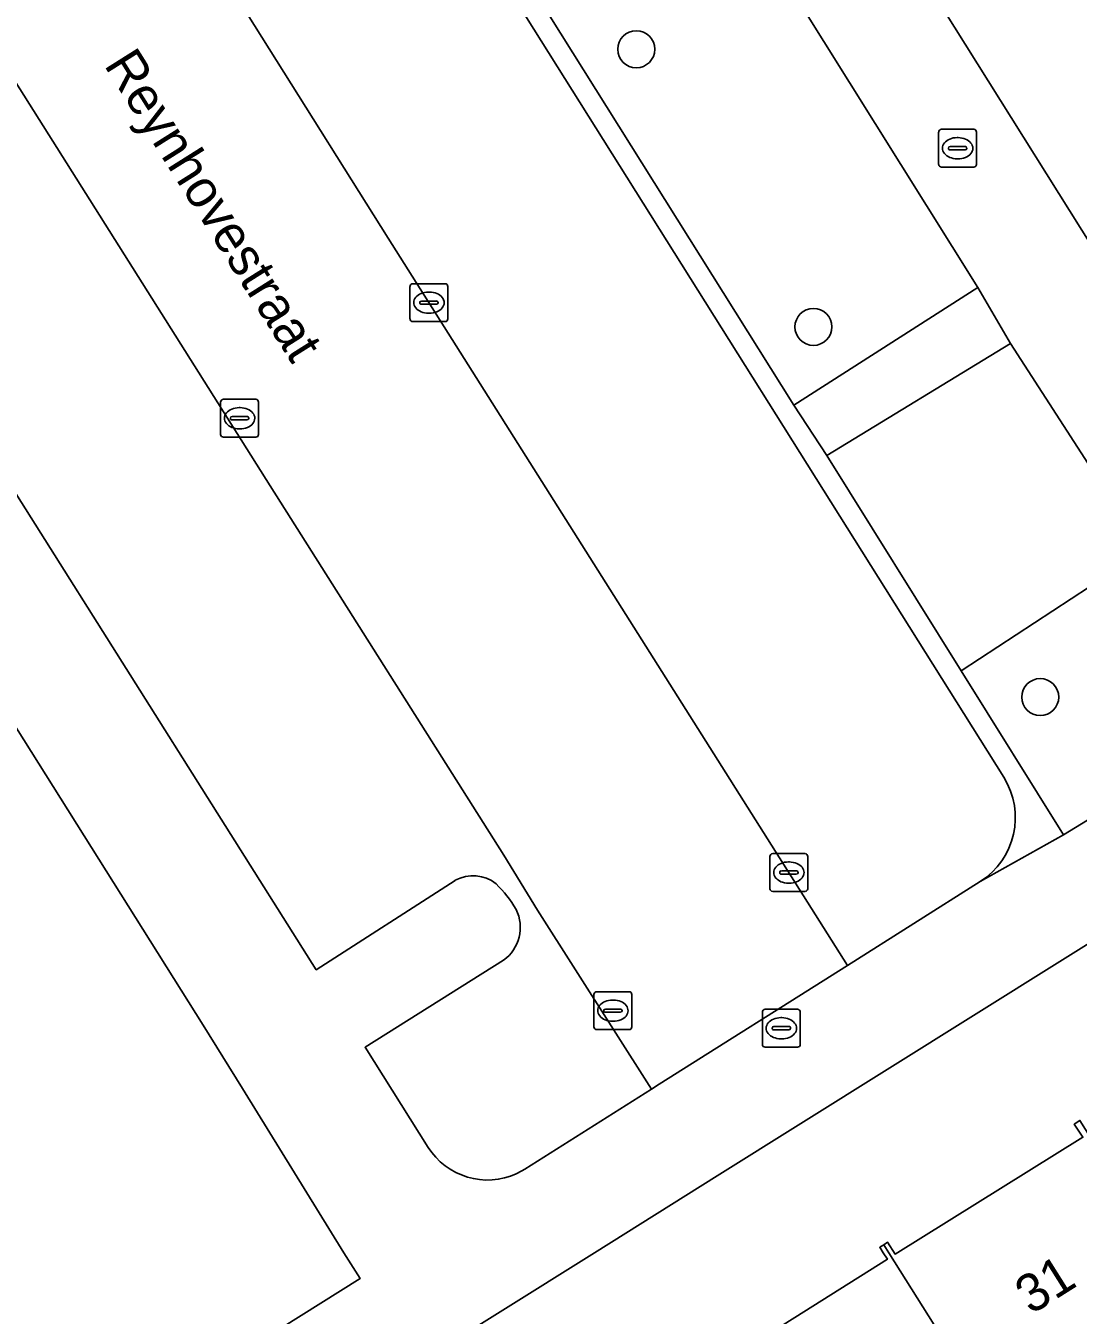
# Model space of a CAD drawing. Extents: x 160077 to 160948, y 386481 to 387498.
# Drawn here: x 160499.86 to 160527.66, y 386748.35 to 386782.41 of the extents above; entities that cross this region are included whole.
import ezdxf

# ---------------------------------------------------------------- set-up
doc = ezdxf.new("R2010")
doc.units = 0
for name, color, linetype in [('IMGEO_Boom', 7, 'Continuous'), ('IMGEO_Brandkraan', 7, 'Continuous'), ('IMGEO_Erf', 7, 'Continuous'), ('IMGEO_Groenvoorziening', 7, 'Continuous'), ('IMGEO_Kolk', 7, 'Continuous'), ('IMGEO_Openbare_ruimte_label', 7, 'Continuous'), ('IMGEO_Pand', 7, 'Continuous'), ('IMGEO_Pand_nummerreeks', 7, 'Continuous'), ('IMGEO_Parkeervlak_open', 7, 'Continuous'), ('IMGEO_Rijbaan_lokaal_open', 7, 'Continuous'), ('IMGEO_Rioolput', 7, 'Continuous'), ('IMGEO_Voetpad_open', 7, 'Continuous')]:
    doc.layers.add(name, color=color, linetype=linetype)

msp = doc.modelspace()

# ---------------------------------------------------------------- linework, layer by layer
at = {"layer": 'IMGEO_Boom'}
for centre in [(160515.986, 386781.791), (160520.664, 386774.457), (160526.655, 386764.678)]:
    msp.add_circle(centre, 0.489, dxfattribs=at)
at = {"layer": 'IMGEO_Brandkraan'}
for p, q in [((160523.972, 386778.751), (160523.972, 386779.603)), ((160524.047, 386779.677), (160524.899, 386779.677)), ((160524.46, 386779.457), (160524.485, 386779.457)), ((160524.973, 386779.603), (160524.973, 386778.751)), ((160524.231, 386779.171), (160524.231, 386779.183)), ((160524.669, 386779.134), (160524.271, 386779.134)), ((160524.274, 386779.22), (160524.672, 386779.22)), ((160524.715, 386779.183), (160524.715, 386779.171)), ((160524.483, 386778.897), (160524.458, 386778.897)), ((160524.899, 386778.677), (160524.047, 386778.677))]:
    msp.add_line(p, q, dxfattribs=at)
for points in [[(160523.972, 386778.751), (160523.972, 386779.603)], [(160524.047, 386779.677), (160524.899, 386779.677)], [(160524.973, 386779.603), (160524.973, 386778.751)], [(160524.899, 386778.677), (160524.047, 386778.677)]]:
    msp.add_lwpolyline(points, dxfattribs=at)
for centre, radius, start, end in [((160524.049, 386779.601), 0.0765, 91.552, 178.448), ((160524.049, 386779.601), 0.0765, 91.552, 178.448), ((160524.897, 386779.601), 0.0765, 1.552, 88.448), ((160524.897, 386779.601), 0.0765, 1.552, 88.448), ((160524.271, 386779.18), 0.0403, 85.8775, 175.7526), ((160524.268, 386779.17), 0.0366, 178.938, 274.7102), ((160524.672, 386779.177), 0.043, 264.8664, 352.4533), ((160524.676, 386779.182), 0.0386, 1.7309, 96.639), ((160524.049, 386778.753), 0.0765, 181.552, 268.448), ((160524.049, 386778.753), 0.0765, 181.552, 268.448), ((160524.897, 386778.753), 0.0765, 271.552, 358.448), ((160524.897, 386778.753), 0.0765, 271.552, 358.448)]:
    msp.add_arc(centre, radius, start, end, dxfattribs=at)
for centre, major_axis, ratio, start_param, end_param in [((160524.459, 386779.177), (-0.387, 0.002), 0.722429, 4.712389, 7.853982), ((160524.484, 386779.177), (-0.39, 0.002), 0.717154, 1.570796, 4.712389)]:
    msp.add_ellipse(centre, major_axis=major_axis, ratio=ratio, start_param=start_param, end_param=end_param, dxfattribs=at)
at = {"layer": 'IMGEO_Erf'}
for points in [[(160500, 386821.271), (160533.22, 386768.294), (160538.386, 386771.533), (160538.214, 386771.807), (160538.493, 386771.982), (160535.486, 386776.768), (160535.16, 386776.563), (160535.068, 386776.709), (160534.978, 386776.853), (160535.293, 386777.051), (160532.175, 386782.013), (160531.872, 386781.823), (160531.793, 386781.949), (160531.715, 386782.072), (160532.022, 386782.265), (160528.872, 386787.278)], [(160555.172, 386747.937), (160553.584, 386750.468), (160551.995, 386752.999), (160550.407, 386755.529), (160548.818, 386758.06), (160547.23, 386760.591), (160545.641, 386763.122), (160540.613, 386771.134), (160534.032, 386766.999), (160536.292, 386763.395), (160518.121, 386752.027), (160514.882, 386750), (160500, 386740.689)], [(160517.652, 386746.7), (160522.617, 386749.826), (160522.507, 386750), (160522.416, 386750.145), (160522.52, 386750.211), (160522.623, 386750.276), (160522.82, 386749.964), (160527.782, 386753.05), (160527.555, 386753.396), (160527.701, 386753.494)]]:
    msp.add_lwpolyline(points, dxfattribs=at)
at = {"layer": 'IMGEO_Groenvoorziening'}
for points in [[(160473.964, 386804.652), (160468.251, 386802.396), (160469.206, 386800.085), (160466.311, 386798.888), (160466.094, 386798.798), (160486.656, 386750.116), (160488.153, 386750.743), (160488.464, 386750), (160490.502, 386745.141), (160489.121, 386744.524), (160491.592, 386738.604), (160497.159, 386742.086), (160500, 386743.867), (160508.689, 386749.315), (160508.266, 386750), (160505.586, 386754.336), (160504.545, 386756.01), (160500, 386763.239)], [(160520.143, 386772.386), (160525.003, 386775.498), (160512.129, 386796.086), (160507.211, 386793.022)], [(160529.409, 386768.538), (160525.866, 386774.021), (160521.015, 386771.06), (160524.568, 386765.372)]]:
    msp.add_lwpolyline(points, close=True, dxfattribs=at)
msp.add_lwpolyline([(160530.848, 386766.312), (160529.409, 386768.538), (160524.568, 386765.372), (160527.273, 386761.043), (160530.03, 386762.727)], dxfattribs=at)
at = {"layer": 'IMGEO_Kolk'}
for p, q in [((160510.009, 386774.672), (160510.009, 386775.524)), ((160510.084, 386775.598), (160510.936, 386775.598)), ((160510.497, 386775.378), (160510.522, 386775.378)), ((160511.01, 386775.524), (160511.01, 386774.672)), ((160510.268, 386775.092), (160510.268, 386775.104)), ((160510.706, 386775.055), (160510.308, 386775.055)), ((160510.311, 386775.141), (160510.709, 386775.141)), ((160510.752, 386775.104), (160510.752, 386775.092)), ((160510.52, 386774.818), (160510.495, 386774.818)), ((160510.936, 386774.598), (160510.084, 386774.598)), ((160505.008, 386771.618), (160505.008, 386772.47)), ((160505.083, 386772.544), (160505.935, 386772.544)), ((160505.496, 386772.324), (160505.521, 386772.324)), ((160506.009, 386772.47), (160506.009, 386771.618)), ((160505.267, 386772.038), (160505.267, 386772.05)), ((160505.705, 386772.001), (160505.307, 386772.001)), ((160505.31, 386772.087), (160505.708, 386772.087)), ((160505.751, 386772.05), (160505.751, 386772.038)), ((160505.519, 386771.764), (160505.494, 386771.764)), ((160505.935, 386771.544), (160505.083, 386771.544)), ((160519.515, 386759.617), (160519.515, 386760.469)), ((160519.59, 386760.543), (160520.442, 386760.543)), ((160520.516, 386760.469), (160520.516, 386759.617)), ((160519.774, 386760.037), (160519.774, 386760.049)), ((160519.817, 386760.086), (160520.215, 386760.086)), ((160520.003, 386760.323), (160520.028, 386760.323)), ((160520.258, 386760.049), (160520.258, 386760.037)), ((160520.212, 386760), (160519.814, 386760)), ((160520.026, 386759.763), (160520.001, 386759.763)), ((160520.442, 386759.543), (160519.59, 386759.543)), ((160514.868, 386755.968), (160514.868, 386756.82)), ((160514.943, 386756.894), (160515.795, 386756.894)), ((160515.356, 386756.674), (160515.381, 386756.674)), ((160515.869, 386756.82), (160515.869, 386755.968)), ((160515.127, 386756.388), (160515.127, 386756.4)), ((160515.565, 386756.351), (160515.167, 386756.351)), ((160515.17, 386756.437), (160515.568, 386756.437)), ((160515.611, 386756.4), (160515.611, 386756.388)), ((160515.379, 386756.114), (160515.354, 386756.114)), ((160515.795, 386755.894), (160514.943, 386755.894))]:
    msp.add_line(p, q, dxfattribs=at)
for points in [[(160510.009, 386774.672), (160510.009, 386775.524)], [(160510.084, 386775.598), (160510.936, 386775.598)], [(160511.01, 386775.524), (160511.01, 386774.672)], [(160510.936, 386774.598), (160510.084, 386774.598)], [(160505.008, 386771.618), (160505.008, 386772.47)], [(160505.083, 386772.544), (160505.935, 386772.544)], [(160506.009, 386772.47), (160506.009, 386771.618)], [(160505.935, 386771.544), (160505.083, 386771.544)], [(160519.515, 386759.617), (160519.515, 386760.469)], [(160519.59, 386760.543), (160520.442, 386760.543)], [(160520.516, 386760.469), (160520.516, 386759.617)], [(160520.442, 386759.543), (160519.59, 386759.543)], [(160514.868, 386755.968), (160514.868, 386756.82)], [(160514.943, 386756.894), (160515.795, 386756.894)], [(160515.869, 386756.82), (160515.869, 386755.968)], [(160515.795, 386755.894), (160514.943, 386755.894)]]:
    msp.add_lwpolyline(points, dxfattribs=at)
for centre, radius, start, end in [((160510.086, 386775.522), 0.0765, 91.552, 178.448), ((160510.086, 386775.522), 0.0765, 91.552, 178.448), ((160510.934, 386775.522), 0.0765, 1.552, 88.448), ((160510.934, 386775.522), 0.0765, 1.552, 88.448), ((160510.308, 386775.101), 0.0403, 85.8775, 175.7526), ((160510.305, 386775.091), 0.0366, 178.938, 274.7102), ((160510.709, 386775.098), 0.043, 264.8664, 352.4533), ((160510.713, 386775.103), 0.0386, 1.7309, 96.639), ((160510.086, 386774.674), 0.0765, 181.552, 268.448), ((160510.086, 386774.674), 0.0765, 181.552, 268.448), ((160510.934, 386774.674), 0.0765, 271.552, 358.448), ((160510.934, 386774.674), 0.0765, 271.552, 358.448), ((160505.085, 386772.468), 0.0765, 91.552, 178.448), ((160505.085, 386772.468), 0.0765, 91.552, 178.448), ((160505.933, 386772.468), 0.0765, 1.552, 88.448), ((160505.933, 386772.468), 0.0765, 1.552, 88.448), ((160505.307, 386772.047), 0.0403, 85.8775, 175.7526), ((160505.304, 386772.037), 0.0366, 178.938, 274.7102), ((160505.708, 386772.044), 0.043, 264.8664, 352.4533), ((160505.712, 386772.049), 0.0386, 1.7309, 96.639), ((160505.085, 386771.62), 0.0765, 181.552, 268.448), ((160505.085, 386771.62), 0.0765, 181.552, 268.448), ((160505.933, 386771.62), 0.0765, 271.552, 358.448), ((160505.933, 386771.62), 0.0765, 271.552, 358.448), ((160519.592, 386760.467), 0.0765, 91.552, 178.448), ((160519.592, 386760.467), 0.0765, 91.552, 178.448), ((160520.44, 386760.467), 0.0765, 1.552, 88.448), ((160520.44, 386760.467), 0.0765, 1.552, 88.448), ((160519.814, 386760.046), 0.0403, 85.8775, 175.7526), ((160519.811, 386760.036), 0.0366, 178.938, 274.7102), ((160520.215, 386760.043), 0.043, 264.8664, 352.4533), ((160520.219, 386760.048), 0.0386, 1.7309, 96.639), ((160519.592, 386759.619), 0.0765, 181.552, 268.448), ((160519.592, 386759.619), 0.0765, 181.552, 268.448), ((160520.44, 386759.619), 0.0765, 271.552, 358.448), ((160520.44, 386759.619), 0.0765, 271.552, 358.448), ((160514.945, 386756.818), 0.0765, 91.552, 178.448), ((160514.945, 386756.818), 0.0765, 91.552, 178.448), ((160515.793, 386756.818), 0.0765, 1.552, 88.448), ((160515.793, 386756.818), 0.0765, 1.552, 88.448), ((160515.167, 386756.397), 0.0403, 85.8775, 175.7526), ((160515.164, 386756.387), 0.0366, 178.938, 274.7102), ((160515.568, 386756.394), 0.043, 264.8664, 352.4533), ((160515.572, 386756.399), 0.0386, 1.7309, 96.639), ((160514.945, 386755.97), 0.0765, 181.552, 268.448), ((160514.945, 386755.97), 0.0765, 181.552, 268.448), ((160515.793, 386755.97), 0.0765, 271.552, 358.448), ((160515.793, 386755.97), 0.0765, 271.552, 358.448)]:
    msp.add_arc(centre, radius, start, end, dxfattribs=at)
for centre, major_axis, ratio, start_param, end_param in [((160510.496, 386775.098), (-0.387, 0.002), 0.722429, 4.712389, 7.853982), ((160510.521, 386775.098), (-0.39, 0.002), 0.717154, 1.570796, 4.712389), ((160505.495, 386772.044), (-0.387, 0.002), 0.722429, 4.712389, 7.853982), ((160505.52, 386772.044), (-0.39, 0.002), 0.717154, 1.570796, 4.712389), ((160520.002, 386760.043), (-0.387, 0.002), 0.722429, 4.712389, 7.853982), ((160520.027, 386760.043), (-0.39, 0.002), 0.717154, 1.570796, 4.712389), ((160515.355, 386756.394), (-0.387, 0.002), 0.722429, 4.712389, 7.853982), ((160515.38, 386756.394), (-0.39, 0.002), 0.717154, 1.570796, 4.712389)]:
    msp.add_ellipse(centre, major_axis=major_axis, ratio=ratio, start_param=start_param, end_param=end_param, dxfattribs=at)
at = {"layer": 'IMGEO_Pand'}
for points in [[(160529.902, 386750), (160527.701, 386753.494), (160527.555, 386753.396), (160527.782, 386753.05), (160522.82, 386749.964), (160522.623, 386750.276), (160522.52, 386750.211), (160522.652, 386750), (160526.697, 386743.579), (160528.502, 386740.714), (160533.568, 386743.904), (160531.764, 386746.77), (160531.888, 386746.848)], [(160522.52, 386750.211), (160522.416, 386750.145), (160522.507, 386750), (160522.617, 386749.826), (160517.652, 386746.7), (160517.455, 386747.013), (160517.353, 386746.949), (160521.528, 386740.323), (160526.697, 386743.579), (160522.652, 386750)]]:
    msp.add_lwpolyline(points, close=True, dxfattribs=at)
at = {"layer": 'IMGEO_Parkeervlak_open'}
for points in [[(160485.3, 386815.198), (160493.709, 386801.834), (160500, 386791.819), (160509.431, 386776.805), (160521.564, 386757.591), (160525.066, 386759.804)], [(160525.691, 386762.559), (160500, 386803.462), (160492.571, 386815.272)], [(160480.957, 386808.924), (160476.862, 386806.156), (160492.749, 386780.913), (160500, 386769.417), (160507.532, 386757.475), (160511.203, 386759.837)], [(160512.478, 386757.729), (160508.824, 386755.427), (160510.492, 386752.783), (160510.586, 386752.647), (160510.693, 386752.52), (160510.81, 386752.404), (160510.937, 386752.298), (160511.073, 386752.204), (160511.217, 386752.122), (160511.367, 386752.054), (160511.524, 386751.999), (160511.684, 386751.958), (160511.847, 386751.932), (160512.012, 386751.921), (160512.178, 386751.925), (160512.342, 386751.943), (160512.504, 386751.976), (160512.663, 386752.023), (160512.817, 386752.084), (160512.964, 386752.159), (160513.045, 386752.207), (160516.389, 386754.32), (160513.375, 386759.047), (160512.49, 386760.505), (160506.313, 386770.262), (160484.216, 386805.302)]]:
    msp.add_lwpolyline(points, dxfattribs=at)
for centre, radius, start, end in [((160523.998, 386761.495), 2, 302.2902, 32.1462), ((160511.675, 386758.982), 0.977, 51.4892, 118.8782), ((160510.077, 386757.49), 3.155, 29.9881, 45.6449), ((160511.865, 386758.591), 1.058, 305.4228, 26.7063)]:
    msp.add_arc(centre, radius, start, end, dxfattribs=at)
at = {"layer": 'IMGEO_Rijbaan_lokaal_open'}
msp.add_lwpolyline([(160473.247, 386822.633), (160484.216, 386805.302), (160506.313, 386770.262), (160512.49, 386760.505), (160513.375, 386759.047), (160516.389, 386754.32), (160516.594, 386754.45), (160521.564, 386757.591), (160509.431, 386776.805), (160500, 386791.819)], dxfattribs=at)
at = {"layer": 'IMGEO_Rioolput'}
for p, q in [((160519.317, 386755.504), (160519.317, 386756.356)), ((160519.392, 386756.43), (160520.244, 386756.43)), ((160520.318, 386756.356), (160520.318, 386755.504)), ((160519.576, 386755.924), (160519.576, 386755.936)), ((160519.619, 386755.973), (160520.017, 386755.973)), ((160519.805, 386756.21), (160519.83, 386756.21)), ((160520.06, 386755.936), (160520.06, 386755.924)), ((160520.014, 386755.887), (160519.616, 386755.887)), ((160519.828, 386755.65), (160519.803, 386755.65)), ((160520.244, 386755.43), (160519.392, 386755.43))]:
    msp.add_line(p, q, dxfattribs=at)
for points in [[(160519.317, 386755.504), (160519.317, 386756.356)], [(160519.392, 386756.43), (160520.244, 386756.43)], [(160520.318, 386756.356), (160520.318, 386755.504)], [(160520.244, 386755.43), (160519.392, 386755.43)]]:
    msp.add_lwpolyline(points, dxfattribs=at)
for centre, radius, start, end in [((160519.394, 386756.354), 0.0765, 91.552, 178.448), ((160519.394, 386756.354), 0.0765, 91.552, 178.448), ((160520.242, 386756.354), 0.0765, 1.552, 88.448), ((160520.242, 386756.354), 0.0765, 1.552, 88.448), ((160519.616, 386755.933), 0.0403, 85.8775, 175.7526), ((160519.613, 386755.923), 0.0366, 178.938, 274.7102), ((160520.017, 386755.93), 0.043, 264.8664, 352.4533), ((160520.021, 386755.935), 0.0386, 1.7309, 96.639), ((160519.394, 386755.506), 0.0765, 181.552, 268.448), ((160519.394, 386755.506), 0.0765, 181.552, 268.448), ((160520.242, 386755.506), 0.0765, 271.552, 358.448), ((160520.242, 386755.506), 0.0765, 271.552, 358.448)]:
    msp.add_arc(centre, radius, start, end, dxfattribs=at)
for centre, major_axis, ratio, start_param, end_param in [((160519.804, 386755.93), (-0.387, 0.002), 0.722429, 4.712389, 7.853982), ((160519.829, 386755.93), (-0.39, 0.002), 0.717154, 1.570796, 4.712389)]:
    msp.add_ellipse(centre, major_axis=major_axis, ratio=ratio, start_param=start_param, end_param=end_param, dxfattribs=at)
at = {"layer": 'IMGEO_Voetpad_open'}
for points in [[(160487.431, 386835.412), (160496.638, 386820.704), (160500, 386815.333), (160500.779, 386814.089), (160501.675, 386812.637), (160511.177, 386797.531), (160512.129, 386796.086), (160525.003, 386775.498), (160525.866, 386774.021), (160529.409, 386768.538), (160530.848, 386766.312)], [(160473.964, 386804.652), (160500, 386763.239), (160504.545, 386756.01), (160505.586, 386754.336), (160508.266, 386750), (160508.689, 386749.315), (160500, 386743.867), (160497.159, 386742.086), (160491.592, 386738.604), (160490.538, 386737.945), (160479.992, 386731.209), (160477.966, 386729.906), (160479.334, 386727.742), (160481.483, 386729.137), (160498.1, 386739.5), (160500, 386740.689), (160514.882, 386750), (160518.121, 386752.027), (160536.292, 386763.395), (160534.032, 386766.999), (160533.223, 386768.289), (160533.22, 386768.294), (160500, 386821.271)], [(160492.571, 386815.272), (160500, 386803.462), (160525.691, 386762.559)], [(160500, 386769.417), (160492.749, 386780.913), (160476.862, 386806.156)], [(160525.066, 386759.804), (160527.273, 386761.043), (160524.568, 386765.372), (160521.015, 386771.06), (160520.143, 386772.386), (160507.211, 386793.022), (160506.249, 386794.478), (160500, 386804.445)], [(160511.203, 386759.837), (160507.532, 386757.475), (160500, 386769.417)], [(160530.03, 386762.727), (160527.273, 386761.043), (160525.066, 386759.804), (160521.564, 386757.591), (160516.594, 386754.45), (160516.389, 386754.32), (160513.045, 386752.207), (160512.964, 386752.159), (160512.817, 386752.084), (160512.663, 386752.023), (160512.504, 386751.976), (160512.342, 386751.943), (160512.178, 386751.925), (160512.012, 386751.921), (160511.847, 386751.932), (160511.684, 386751.958), (160511.524, 386751.999), (160511.367, 386752.054), (160511.217, 386752.122), (160511.073, 386752.204), (160510.937, 386752.298), (160510.81, 386752.404), (160510.693, 386752.52), (160510.586, 386752.647), (160510.492, 386752.783), (160508.824, 386755.427), (160512.478, 386757.729)]]:
    msp.add_lwpolyline(points, dxfattribs=at)
msp.add_lwpolyline([(160525.866, 386774.021), (160525.003, 386775.498), (160520.143, 386772.386), (160521.015, 386771.06)], close=True, dxfattribs=at)
for centre, radius, start, end in [((160523.998, 386761.495), 2, 302.2902, 32.1462), ((160511.675, 386758.982), 0.977, 51.4892, 118.8782), ((160510.077, 386757.49), 3.155, 29.9881, 45.6449), ((160511.865, 386758.591), 1.058, 305.4228, 26.7063)]:
    msp.add_arc(centre, radius, start, end, dxfattribs=at)

# ---------------------------------------------------------------- texts
at = {"layer": 'IMGEO_Openbare_ruimte_label'}
msp.add_text('Reynhovestraat', height=1, rotation=302.2119, dxfattribs=at).set_placement((160501.912, 386781.379))
at = {"layer": 'IMGEO_Pand_nummerreeks'}
msp.add_text('31', height=1, rotation=32.2117, dxfattribs=at).set_placement((160526.411, 386748.348))

doc.saveas('drawing.dxf')
